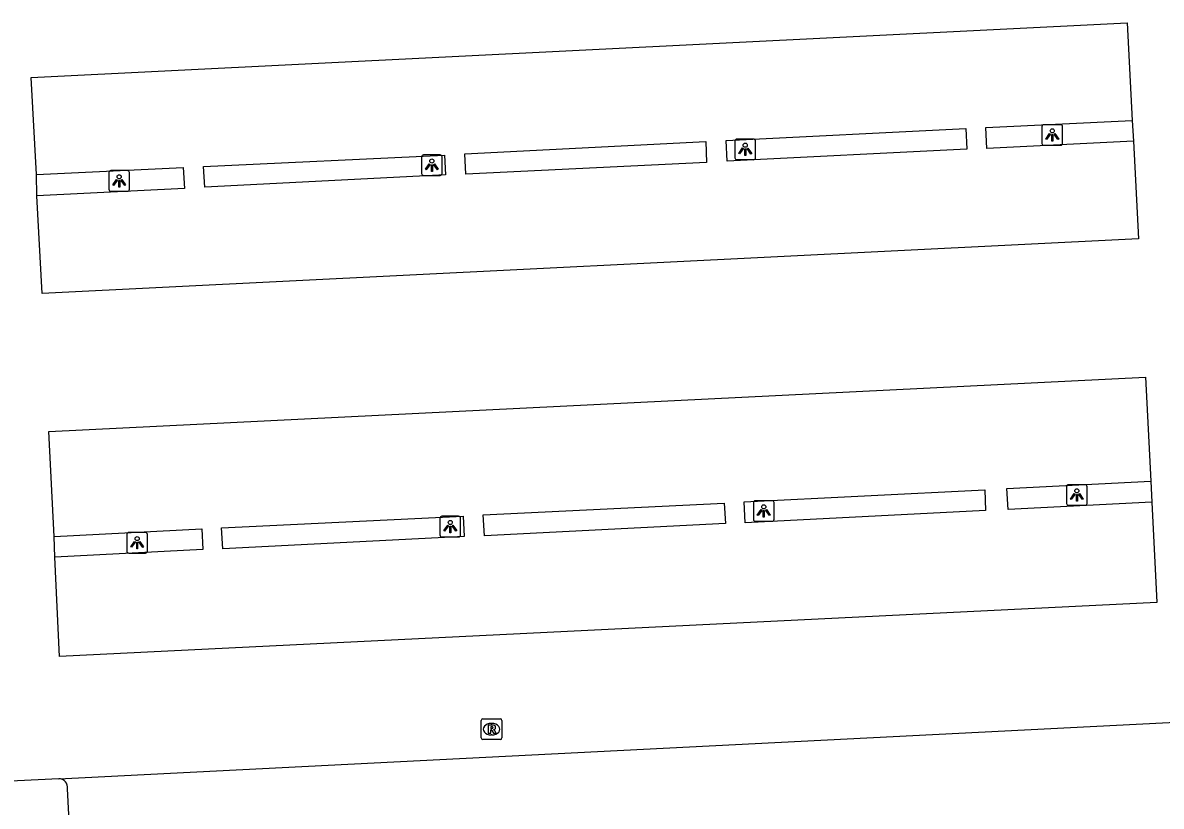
# Model space of a CAD drawing. Extents: x 160026 to 161302, y 384757 to 385701.
# Drawn here: x 160876.3 to 160931.4, y 385265.9 to 385303.8 of the extents above; entities that cross this region are included whole.
import ezdxf

# ---------------------------------------------------------------- set-up
doc = ezdxf.new("R2010")
doc.units = 0
for name, color, linetype in [('IMGEO_Lichtpunt', 7, 'Continuous'), ('IMGEO_Parkeervlak_open', 7, 'Continuous'), ('IMGEO_Rijbaan_lokaal_open', 7, 'Continuous'), ('IMGEO_Rioolput', 7, 'Continuous')]:
    doc.layers.add(name, color=color, linetype=linetype)

msp = doc.modelspace()

# ---------------------------------------------------------------- linework, layer by layer
at = {"layer": 'IMGEO_Lichtpunt'}
for p, q in [((160925.647, 385298.801), (160925.647, 385297.994)), ((160925.647, 385298.801), (160925.647, 385297.994)), ((160926.549, 385298.896), (160925.741, 385298.896)), ((160926.549, 385298.896), (160925.741, 385298.896)), ((160926.643, 385297.994), (160926.643, 385298.801)), ((160926.643, 385297.994), (160926.643, 385298.801)), ((160910.796, 385298.105), (160910.796, 385297.298)), ((160910.796, 385298.105), (160910.796, 385297.298)), ((160911.698, 385298.2), (160910.89, 385298.2)), ((160911.698, 385298.2), (160910.89, 385298.2)), ((160911.792, 385297.298), (160911.792, 385298.105)), ((160911.792, 385297.298), (160911.792, 385298.105)), ((160925.741, 385297.9), (160926.549, 385297.9)), ((160925.741, 385297.9), (160926.549, 385297.9)), ((160895.638, 385297.341), (160895.638, 385296.534)), ((160895.638, 385297.341), (160895.638, 385296.534)), ((160896.54, 385297.436), (160895.732, 385297.436)), ((160896.54, 385297.436), (160895.732, 385297.436)), ((160896.634, 385296.534), (160896.634, 385297.341)), ((160896.634, 385296.534), (160896.634, 385297.341)), ((160910.89, 385297.204), (160911.698, 385297.204)), ((160910.89, 385297.204), (160911.698, 385297.204)), ((160880.514, 385296.577), (160880.514, 385295.77)), ((160880.514, 385296.577), (160880.514, 385295.77)), ((160881.416, 385296.672), (160880.608, 385296.672)), ((160881.416, 385296.672), (160880.608, 385296.672)), ((160881.51, 385295.77), (160881.51, 385296.577)), ((160881.51, 385295.77), (160881.51, 385296.577)), ((160895.732, 385296.44), (160896.54, 385296.44)), ((160895.732, 385296.44), (160896.54, 385296.44)), ((160880.608, 385295.676), (160881.416, 385295.676)), ((160880.608, 385295.676), (160881.416, 385295.676)), ((160926.838, 385281.375), (160926.838, 385280.568)), ((160926.838, 385281.375), (160926.838, 385280.568)), ((160927.74, 385281.47), (160926.932, 385281.47)), ((160927.74, 385281.47), (160926.932, 385281.47)), ((160927.834, 385280.568), (160927.834, 385281.375)), ((160927.834, 385280.568), (160927.834, 385281.375)), ((160911.694, 385280.602), (160911.694, 385279.795)), ((160911.694, 385280.602), (160911.694, 385279.795)), ((160912.596, 385280.697), (160911.788, 385280.697)), ((160912.596, 385280.697), (160911.788, 385280.697)), ((160912.69, 385279.795), (160912.69, 385280.602)), ((160912.69, 385279.795), (160912.69, 385280.602)), ((160926.932, 385280.474), (160927.74, 385280.474)), ((160926.932, 385280.474), (160927.74, 385280.474)), ((160896.529, 385279.846), (160896.529, 385279.039)), ((160896.529, 385279.846), (160896.529, 385279.039)), ((160897.431, 385279.941), (160896.623, 385279.941)), ((160897.431, 385279.941), (160896.623, 385279.941)), ((160897.525, 385279.039), (160897.525, 385279.846)), ((160897.525, 385279.039), (160897.525, 385279.846)), ((160911.788, 385279.701), (160912.596, 385279.701)), ((160911.788, 385279.701), (160912.596, 385279.701)), ((160882.285, 385279.161), (160881.477, 385279.161)), ((160882.285, 385279.161), (160881.477, 385279.161)), ((160881.383, 385279.066), (160881.383, 385278.259)), ((160881.383, 385279.066), (160881.383, 385278.259)), ((160882.379, 385278.259), (160882.379, 385279.066)), ((160882.379, 385278.259), (160882.379, 385279.066)), ((160896.623, 385278.945), (160897.431, 385278.945)), ((160896.623, 385278.945), (160897.431, 385278.945)), ((160881.477, 385278.165), (160882.285, 385278.165)), ((160881.477, 385278.165), (160882.285, 385278.165))]:
    msp.add_line(p, q, dxfattribs=at)
for points in [[(160926.021, 385298.465), (160926.06, 385298.437), (160925.872, 385298.175), (160925.834, 385298.202), (160926.021, 385298.465)], [(160926.123, 385298.417), (160926.17, 385298.417), (160926.17, 385298.095), (160926.123, 385298.095), (160926.123, 385298.417)], [(160926.233, 385298.437), (160926.271, 385298.464), (160926.458, 385298.202), (160926.419, 385298.174), (160926.233, 385298.437)], [(160911.17, 385297.769), (160911.209, 385297.741), (160911.021, 385297.479), (160910.983, 385297.506), (160911.17, 385297.769)], [(160911.272, 385297.721), (160911.319, 385297.721), (160911.319, 385297.399), (160911.272, 385297.399), (160911.272, 385297.721)], [(160911.382, 385297.741), (160911.42, 385297.768), (160911.607, 385297.506), (160911.568, 385297.478), (160911.382, 385297.741)], [(160896.012, 385297.005), (160896.051, 385296.977), (160895.863, 385296.715), (160895.825, 385296.742), (160896.012, 385297.005)], [(160896.114, 385296.957), (160896.161, 385296.957), (160896.161, 385296.635), (160896.114, 385296.635), (160896.114, 385296.957)], [(160896.224, 385296.977), (160896.262, 385297.004), (160896.449, 385296.742), (160896.41, 385296.714), (160896.224, 385296.977)], [(160880.888, 385296.241), (160880.927, 385296.213), (160880.739, 385295.951), (160880.701, 385295.978), (160880.888, 385296.241)], [(160880.99, 385296.193), (160881.037, 385296.193), (160881.037, 385295.871), (160880.99, 385295.871), (160880.99, 385296.193)], [(160881.1, 385296.213), (160881.138, 385296.24), (160881.325, 385295.978), (160881.286, 385295.95), (160881.1, 385296.213)], [(160927.212, 385281.039), (160927.251, 385281.011), (160927.063, 385280.749), (160927.025, 385280.776), (160927.212, 385281.039)], [(160927.314, 385280.991), (160927.361, 385280.991), (160927.361, 385280.669), (160927.314, 385280.669), (160927.314, 385280.991)], [(160927.424, 385281.011), (160927.462, 385281.038), (160927.649, 385280.776), (160927.61, 385280.748), (160927.424, 385281.011)], [(160912.068, 385280.266), (160912.107, 385280.238), (160911.919, 385279.976), (160911.881, 385280.003), (160912.068, 385280.266)], [(160912.17, 385280.218), (160912.217, 385280.218), (160912.217, 385279.896), (160912.17, 385279.896), (160912.17, 385280.218)], [(160912.28, 385280.238), (160912.318, 385280.265), (160912.505, 385280.003), (160912.466, 385279.975), (160912.28, 385280.238)], [(160896.903, 385279.51), (160896.942, 385279.482), (160896.754, 385279.22), (160896.716, 385279.247), (160896.903, 385279.51)], [(160897.005, 385279.462), (160897.052, 385279.462), (160897.052, 385279.14), (160897.005, 385279.14), (160897.005, 385279.462)], [(160897.115, 385279.482), (160897.153, 385279.509), (160897.34, 385279.247), (160897.301, 385279.219), (160897.115, 385279.482)], [(160881.757, 385278.73), (160881.796, 385278.702), (160881.608, 385278.44), (160881.57, 385278.467), (160881.757, 385278.73)], [(160881.859, 385278.682), (160881.906, 385278.682), (160881.906, 385278.36), (160881.859, 385278.36), (160881.859, 385278.682)], [(160881.969, 385278.702), (160882.007, 385278.729), (160882.194, 385278.467), (160882.155, 385278.439), (160881.969, 385278.702)]]:
    msp.add_lwpolyline(points, dxfattribs=at)
for centre in [(160926.146, 385298.599), (160911.295, 385297.903), (160896.137, 385297.139), (160881.013, 385296.375), (160927.337, 385281.173), (160912.193, 385280.4), (160897.028, 385279.644), (160881.882, 385278.864)]:
    msp.add_circle(centre, 0.0994, dxfattribs=at)
for centre, start, end in [((160925.741, 385298.801), 90, 180), ((160925.741, 385298.801), 90, 180), ((160926.549, 385298.801), 0, 90), ((160926.549, 385298.801), 0, 90), ((160910.89, 385298.105), 90, 180), ((160910.89, 385298.105), 90, 180), ((160911.698, 385298.105), 0, 90), ((160911.698, 385298.105), 0, 90), ((160925.741, 385297.994), 180, 270), ((160925.741, 385297.994), 180, 270), ((160926.549, 385297.994), 270, 0), ((160926.549, 385297.994), 270, 360), ((160895.732, 385297.341), 90, 180), ((160895.732, 385297.341), 90, 180), ((160896.54, 385297.341), 0, 90), ((160896.54, 385297.341), 0, 90), ((160910.89, 385297.298), 180, 270), ((160910.89, 385297.298), 180, 270), ((160911.698, 385297.298), 270, 0), ((160911.698, 385297.298), 270, 360), ((160880.608, 385296.577), 90, 180), ((160880.608, 385296.577), 90, 180), ((160881.416, 385296.577), 0, 90), ((160881.416, 385296.577), 0, 90), ((160895.732, 385296.534), 180, 270), ((160895.732, 385296.534), 180, 270), ((160896.54, 385296.534), 270, 0), ((160896.54, 385296.534), 270, 360), ((160880.608, 385295.77), 180, 270), ((160880.608, 385295.77), 180, 270), ((160881.416, 385295.77), 270, 0), ((160881.416, 385295.77), 270, 360), ((160926.932, 385281.375), 90, 180), ((160926.932, 385281.375), 90, 180), ((160927.74, 385281.375), 0, 90), ((160927.74, 385281.375), 0, 90), ((160911.788, 385280.602), 90, 180), ((160911.788, 385280.602), 90, 180), ((160912.596, 385280.602), 0, 90), ((160912.596, 385280.602), 0, 90), ((160926.932, 385280.568), 180, 270), ((160926.932, 385280.568), 180, 270), ((160927.74, 385280.568), 270, 0), ((160927.74, 385280.568), 270, 360), ((160896.623, 385279.846), 90, 180), ((160896.623, 385279.846), 90, 180), ((160897.431, 385279.846), 0, 90), ((160897.431, 385279.846), 0, 90), ((160911.788, 385279.795), 180, 270), ((160911.788, 385279.795), 180, 270), ((160912.596, 385279.795), 270, 0), ((160912.596, 385279.795), 270, 360), ((160881.477, 385279.066), 90, 180), ((160881.477, 385279.066), 90, 180), ((160882.285, 385279.066), 0, 90), ((160882.285, 385279.066), 0, 90), ((160896.623, 385279.039), 180, 270), ((160896.623, 385279.039), 180, 270), ((160897.431, 385279.039), 270, 0), ((160897.431, 385279.039), 270, 360), ((160881.477, 385278.259), 180, 270), ((160881.477, 385278.259), 180, 270), ((160882.285, 385278.259), 270, 0), ((160882.285, 385278.259), 270, 360)]:
    msp.add_arc(centre, 0.0946, start, end, dxfattribs=at)
at = {"layer": 'IMGEO_Parkeervlak_open'}
for points in [[(160930.082, 385298.102), (160922.975, 385297.748), (160922.927, 385298.768), (160930.013, 385299.1)], [(160910.416, 385297.131), (160910.367, 385298.126), (160921.972, 385298.71), (160922.02, 385297.707), (160910.416, 385297.131)], [(160897.775, 385296.498), (160897.73, 385297.492), (160909.39, 385298.076), (160909.425, 385297.068), (160897.775, 385296.498)], [(160885.149, 385295.869), (160885.085, 385296.867), (160896.748, 385297.417), (160896.804, 385296.464), (160885.149, 385295.869)], [(160877.006, 385296.49), (160884.115, 385296.83), (160884.166, 385295.816), (160877.036, 385295.455)], [(160930.97, 385280.627), (160924.017, 385280.279), (160923.957, 385281.285), (160930.922, 385281.638)], [(160911.288, 385279.631), (160911.242, 385280.635), (160922.878, 385281.226), (160922.924, 385280.218), (160911.288, 385279.631)], [(160898.678, 385278.991), (160898.624, 385280.008), (160910.275, 385280.585), (160910.342, 385279.589), (160898.678, 385278.991)], [(160886.03, 385278.375), (160885.968, 385279.378), (160897.646, 385279.953), (160897.701, 385278.956), (160886.03, 385278.375)], [(160877.861, 385278.97), (160885.009, 385279.332), (160885.066, 385278.332), (160877.908, 385277.968)], [(160878.715, 385262.718), (160878.507, 385266.754)]]:
    msp.add_lwpolyline(points, dxfattribs=at)
msp.add_arc((160878.093, 385266.82), 0.419, 350.957, 90.2845, dxfattribs=at)
at = {"layer": 'IMGEO_Rijbaan_lokaal_open'}
for points in [[(160877.006, 385296.49), (160876.76, 385301.178), (160929.772, 385303.831), (160930.013, 385299.1)], [(160930.013, 385299.1), (160930.082, 385298.102)], [(160930.082, 385298.102), (160930.317, 385293.365), (160877.289, 385290.718), (160877.036, 385295.455)], [(160877.036, 385295.455), (160877.006, 385296.49)], [(160877.861, 385278.97), (160877.609, 385284.051), (160930.656, 385286.673), (160930.922, 385281.638)], [(160930.922, 385281.638), (160930.97, 385280.627)], [(160930.97, 385280.627), (160931.213, 385275.776), (160878.132, 385273.15), (160877.908, 385277.968)], [(160877.908, 385277.968), (160877.861, 385278.97)], [(160878.091, 385267.239), (160936.873, 385270.226)], [(160878.091, 385267.239), (160873.076, 385266.99)]]:
    msp.add_lwpolyline(points, dxfattribs=at)
at = {"layer": 'IMGEO_Rioolput'}
for p, q in [((160898.526, 385269.211), (160898.526, 385270.063)), ((160898.601, 385270.137), (160899.453, 385270.137)), ((160899.014, 385269.917), (160899.039, 385269.917)), ((160899.527, 385270.063), (160899.527, 385269.211)), ((160899.037, 385269.357), (160899.012, 385269.357)), ((160899.453, 385269.137), (160898.601, 385269.137))]:
    msp.add_line(p, q, dxfattribs=at)
for points in [[(160898.526, 385269.211), (160898.526, 385270.063)], [(160898.601, 385270.137), (160899.453, 385270.137)], [(160899.115, 385269.835), (160898.863, 385269.837), (160898.863, 385269.437)], [(160899.041, 385269.756), (160898.987, 385269.756), (160898.987, 385269.675)], [(160899.527, 385270.063), (160899.527, 385269.211)], [(160898.863, 385269.437), (160898.987, 385269.437), (160898.987, 385269.599), (160898.998, 385269.599)], [(160898.987, 385269.675), (160899.039, 385269.675)], [(160899.045, 385269.57), (160899.116, 385269.437), (160899.256, 385269.437), (160899.191, 385269.563)], [(160899.453, 385269.137), (160898.601, 385269.137)]]:
    msp.add_lwpolyline(points, dxfattribs=at)
for centre, radius, start, end in [((160898.603, 385270.061), 0.0765, 91.552, 178.448), ((160898.603, 385270.061), 0.0765, 91.552, 178.448), ((160899.047, 385269.66), 0.0964, 77.0061, 93.1865), ((160899.061, 385269.717), 0.0378, 276.6634, 79.6772), ((160899.114, 385269.725), 0.109, 350.3612, 89.416), ((160899.451, 385270.061), 0.0765, 1.552, 88.448), ((160899.451, 385270.061), 0.0765, 1.552, 88.448), ((160898.603, 385269.213), 0.0765, 181.552, 268.448), ((160898.603, 385269.213), 0.0765, 181.552, 268.448), ((160898.997, 385269.546), 0.0533, 26.0293, 88.6989), ((160899.023, 385269.864), 0.19, 274.7715, 282.9687), ((160899.112, 385269.725), 0.112, 277.5842, 350.9817), ((160899.096, 385269.51), 0.108, 29.5134, 73.7905), ((160899.451, 385269.213), 0.0765, 271.552, 358.448), ((160899.451, 385269.213), 0.0765, 271.552, 358.448)]:
    msp.add_arc(centre, radius, start, end, dxfattribs=at)
for centre, major_axis, ratio, start_param, end_param in [((160899.013, 385269.637), (-0.387, 0.002), 0.722429, 4.712389, 7.853982), ((160899.038, 385269.637), (-0.39, 0.002), 0.717154, 1.570796, 4.712389)]:
    msp.add_ellipse(centre, major_axis=major_axis, ratio=ratio, start_param=start_param, end_param=end_param, dxfattribs=at)

doc.saveas('drawing.dxf')
